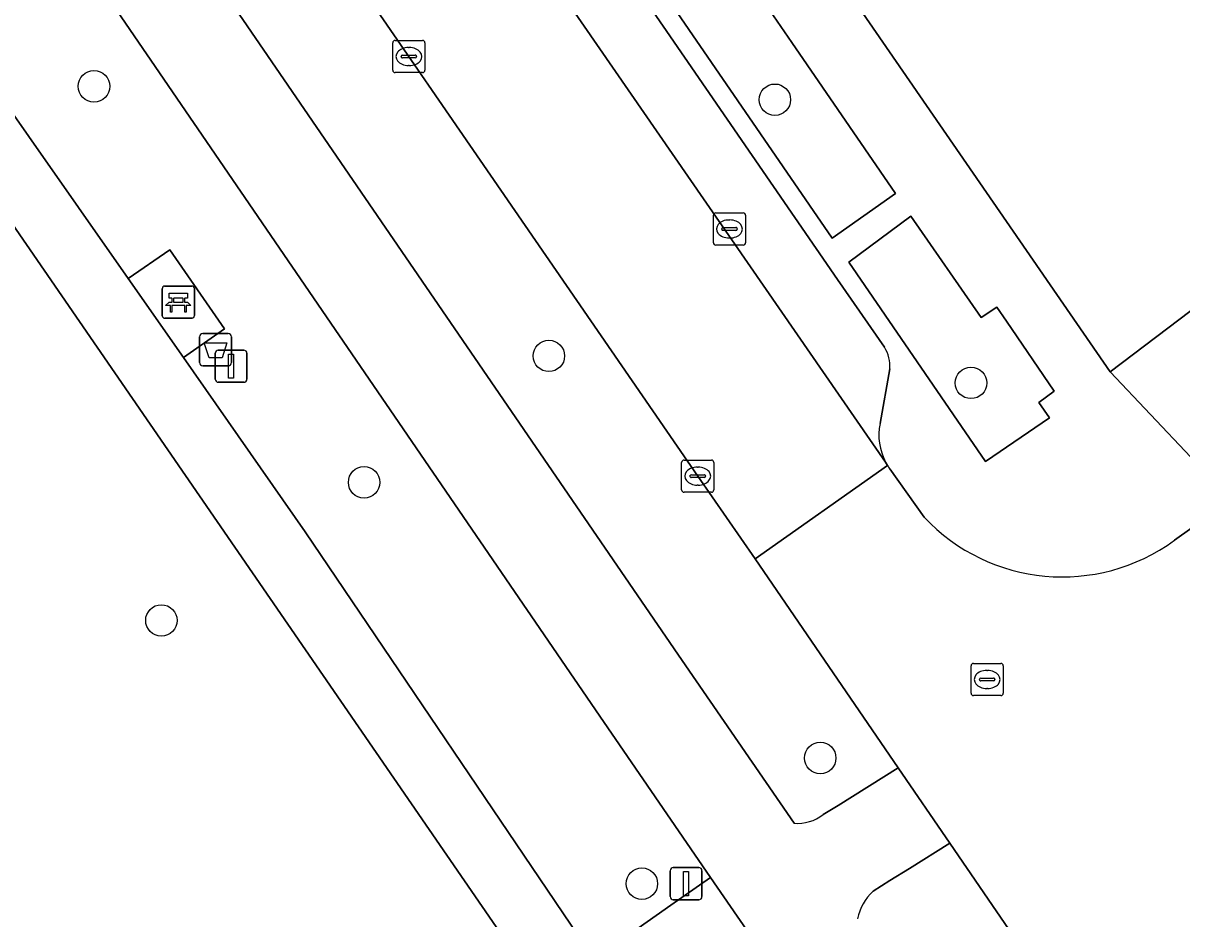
# Model space of a CAD drawing. Extents: x 159888 to 160761, y 384031 to 384750.
# Drawn here: x 160278.81 to 160314.82, y 384258.44 to 384286.28 of the extents above; entities that cross this region are included whole.
import ezdxf

# ---------------------------------------------------------------- set-up
doc = ezdxf.new("R2010")
doc.units = 0
for name, color, linetype in [('IMGEO_Afvalbak', 7, 'Continuous'), ('IMGEO_Bank', 7, 'Continuous'), ('IMGEO_Berm_groen', 7, 'Continuous'), ('IMGEO_Boom', 7, 'Continuous'), ('IMGEO_Erf', 7, 'Continuous'), ('IMGEO_Fietspad_gesloten', 7, 'Continuous'), ('IMGEO_Groenvoorziening', 7, 'Continuous'), ('IMGEO_Kolk', 7, 'Continuous'), ('IMGEO_Lichtmast', 7, 'Continuous'), ('IMGEO_Parkeervlak_open', 7, 'Continuous'), ('IMGEO_Rijbaan_lokaal_open', 7, 'Continuous'), ('IMGEO_Rioolput', 7, 'Continuous'), ('IMGEO_Verkeersbordpaal', 7, 'Continuous'), ('IMGEO_Voetpad_halfverhard', 7, 'Continuous'), ('IMGEO_Voetpad_open', 7, 'Continuous')]:
    doc.layers.add(name, color=color, linetype=linetype)

msp = doc.modelspace()

# ---------------------------------------------------------------- linework, layer by layer
at = {"layer": 'IMGEO_Afvalbak'}
for p, q in [((160284.299, 384275.73), (160284.299, 384276.53)), ((160284.299, 384276.53), (160284.299, 384275.73)), ((160284.399, 384276.63), (160285.189, 384276.63)), ((160285.189, 384276.63), (160284.399, 384276.63)), ((160285.289, 384276.53), (160285.289, 384275.73)), ((160285.289, 384275.73), (160285.289, 384276.53)), ((160285.189, 384275.63), (160284.399, 384275.63)), ((160284.399, 384275.63), (160285.189, 384275.63))]:
    msp.add_line(p, q, dxfattribs=at)
msp.add_lwpolyline([(160284.442, 384276.344), (160285.146, 384276.344), (160284.997, 384275.874), (160284.591, 384275.874), (160284.442, 384276.344)], dxfattribs=at)
for centre, start, end in [((160284.399, 384276.53), 90, 180), ((160284.399, 384276.53), 90, 180), ((160285.189, 384276.53), 0, 90), ((160285.189, 384276.53), 360, 90), ((160284.399, 384275.73), 180, 270), ((160284.399, 384275.73), 180, 270), ((160285.189, 384275.73), 270, 0), ((160285.189, 384275.73), 270, 0)]:
    msp.add_arc(centre, 0.1, start, end, dxfattribs=at)
at = {"layer": 'IMGEO_Bank'}
for p, q in [((160283.136, 384277.182), (160283.136, 384278.023)), ((160283.136, 384278.023), (160283.136, 384277.182)), ((160283.211, 384278.107), (160284.052, 384278.107)), ((160284.052, 384278.107), (160283.211, 384278.107)), ((160284.136, 384278.032), (160284.136, 384277.191)), ((160284.136, 384277.191), (160284.136, 384278.032)), ((160283.833, 384277.505), (160283.44, 384277.505)), ((160283.445, 384277.613), (160283.445, 384277.719)), ((160283.489, 384277.719), (160283.489, 384277.613)), ((160283.777, 384277.725), (160283.495, 384277.725)), ((160283.495, 384277.607), (160283.777, 384277.607)), ((160283.783, 384277.613), (160283.783, 384277.719)), ((160283.827, 384277.719), (160283.827, 384277.613)), ((160284.061, 384277.107), (160283.22, 384277.107)), ((160283.22, 384277.107), (160284.061, 384277.107))]:
    msp.add_line(p, q, dxfattribs=at)
for points in [[(160283.439, 384277.725), (160283.353, 384277.725), (160283.353, 384277.886), (160283.916, 384277.886), (160283.916, 384277.725), (160283.833, 384277.725)], [(160283.383, 384277.505), (160283.241, 384277.505), (160283.353, 384277.607), (160283.439, 384277.607)], [(160283.433, 384277.498), (160283.433, 384277.291), (160283.39, 384277.291), (160283.39, 384277.498)], [(160283.833, 384277.607), (160283.916, 384277.607), (160284.028, 384277.505), (160283.889, 384277.505)], [(160283.883, 384277.498), (160283.883, 384277.291), (160283.839, 384277.291), (160283.839, 384277.498)]]:
    msp.add_lwpolyline(points, dxfattribs=at)
for centre, radius, start, end in [((160283.214, 384278.029), 0.0779, 92.4484, 184.2845), ((160283.214, 384278.029), 0.0779, 92.4484, 184.2845), ((160284.058, 384278.029), 0.0779, 2.4484, 94.2845), ((160284.058, 384278.029), 0.0779, 2.4484, 94.2845), ((160283.383, 384277.498), 0.00671, 2.8957, 87.1043), ((160283.44, 384277.498), 0.00671, 92.8957, 177.1043), ((160283.438, 384277.718), 0.00671, 2.8957, 87.1043), ((160283.438, 384277.614), 0.00671, 272.8957, 357.1043), ((160283.495, 384277.718), 0.00671, 92.8957, 177.1043), ((160283.495, 384277.614), 0.00671, 182.8957, 267.1043), ((160283.777, 384277.718), 0.00671, 2.8957, 87.1043), ((160283.777, 384277.614), 0.00671, 272.8957, 357.1043), ((160283.834, 384277.718), 0.00671, 92.8957, 177.1043), ((160283.834, 384277.614), 0.00671, 182.8957, 267.1043), ((160283.832, 384277.498), 0.00671, 2.8957, 87.1043), ((160283.889, 384277.498), 0.00671, 92.8957, 177.1043), ((160283.214, 384277.185), 0.0779, 182.4484, 274.2845), ((160283.214, 384277.185), 0.0779, 182.4484, 274.2845), ((160284.058, 384277.185), 0.0779, 272.4484, 4.2845), ((160284.058, 384277.185), 0.0779, 272.4484, 4.2845)]:
    msp.add_arc(centre, radius, start, end, dxfattribs=at)
at = {"layer": 'IMGEO_Berm_groen'}
for points in [[(160277.053, 384298.924), (160299.299, 384266.468), (160302.77, 384261.404)], [(160303.676, 384261.675), (160304.138, 384261.963), (160306.009, 384263.129), (160301.558, 384269.624), (160299.779, 384272.198), (160282.927, 384296.681)], [(160314.203, 384251.171), (160312.362, 384253.857), (160307.611, 384260.791), (160306.358, 384260.003), (160305.752, 384259.622), (160305.226, 384259.292)]]:
    msp.add_lwpolyline(points, dxfattribs=at)
msp.add_lwpolyline([(160276.01, 384295.023), (160275.464, 384293.165), (160274.352, 384289.384), (160282.072, 384278.341), (160283.369, 384279.235), (160285.073, 384276.775), (160283.792, 384275.881), (160287.579, 384270.463), (160296.559, 384257.184), (160298.946, 384258.862), (160300.173, 384259.725), (160296.74, 384264.74)], close=True, dxfattribs=at)
for centre, radius, start, end in [((160302.864, 384262.741), 1.34, 265.988, 307.3176), ((160306.245, 384258.162), 1.522, 132.0439, 169.654)]:
    msp.add_arc(centre, radius, start, end, dxfattribs=at)
at = {"layer": 'IMGEO_Boom'}
for centre in [(160281.014, 384284.315), (160302.175, 384283.898), (160295.151, 384275.935), (160308.269, 384275.096), (160289.41, 384272.004), (160283.11, 384267.71), (160303.585, 384263.434), (160298.041, 384259.528)]:
    msp.add_circle(centre, 0.489, dxfattribs=at)
at = {"layer": 'IMGEO_Erf'}
msp.add_lwpolyline([(160301.602, 384315.205), (160296.743, 384311.136), (160291.109, 384306.696), (160296.596, 384298.647), (160312.595, 384275.443), (160329.749, 384288.44), (160304.566, 384318.085)], close=True, dxfattribs=at)
at = {"layer": 'IMGEO_Fietspad_gesloten'}
for points in [[(160302.77, 384261.404), (160299.299, 384266.468), (160277.053, 384298.924)], [(160276.01, 384295.023), (160296.74, 384264.74), (160300.173, 384259.725), (160301.925, 384257.178)], [(160305.226, 384259.292), (160305.752, 384259.622), (160306.358, 384260.003), (160307.611, 384260.791), (160306.009, 384263.129), (160304.138, 384261.963), (160303.676, 384261.675)]]:
    msp.add_lwpolyline(points, dxfattribs=at)
for centre, radius, start, end in [((160302.864, 384262.741), 1.34, 265.988, 307.3176), ((160306.245, 384258.162), 1.522, 132.0439, 169.654)]:
    msp.add_arc(centre, radius, start, end, dxfattribs=at)
at = {"layer": 'IMGEO_Groenvoorziening'}
for points in [[(160305.921, 384280.985), (160302.699, 384285.681), (160299.284, 384290.662), (160297.273, 384289.338), (160303.954, 384279.592)], [(160301.515, 384208.394), (160308.685, 384232.517), (160309.437, 384235.048), (160275.61, 384284.187), (160274.025, 384281.844), (160271.381, 384278.577), (160255.667, 384223.782), (160255.56, 384217.979), (160263.614, 384215.908), (160272.986, 384251.64), (160283.919, 384248.623), (160276.578, 384212.303), (160300.955, 384206.508)], [(160309.369, 384277.017), (160309.069, 384277.448), (160308.584, 384277.125), (160306.404, 384280.281), (160304.476, 384278.844), (160308.716, 384272.651), (160310.705, 384274.012), (160310.379, 384274.491), (160310.857, 384274.835)]]:
    msp.add_lwpolyline(points, close=True, dxfattribs=at)
at = {"layer": 'IMGEO_Kolk'}
for p, q in [((160290.3, 384284.815), (160290.3, 384285.667)), ((160290.375, 384285.741), (160291.227, 384285.741)), ((160290.788, 384285.521), (160290.813, 384285.521)), ((160291.301, 384285.667), (160291.301, 384284.815)), ((160290.559, 384285.235), (160290.559, 384285.247)), ((160290.997, 384285.198), (160290.599, 384285.198)), ((160290.602, 384285.284), (160291, 384285.284)), ((160291.043, 384285.247), (160291.043, 384285.235)), ((160291.227, 384284.741), (160290.375, 384284.741)), ((160290.811, 384284.961), (160290.786, 384284.961)), ((160300.339, 384280.38), (160301.191, 384280.38)), ((160300.264, 384279.454), (160300.264, 384280.306)), ((160300.752, 384280.16), (160300.777, 384280.16)), ((160301.265, 384280.306), (160301.265, 384279.454)), ((160300.523, 384279.874), (160300.523, 384279.886)), ((160300.961, 384279.837), (160300.563, 384279.837)), ((160300.566, 384279.923), (160300.964, 384279.923)), ((160301.007, 384279.886), (160301.007, 384279.874)), ((160301.191, 384279.38), (160300.339, 384279.38)), ((160300.775, 384279.6), (160300.75, 384279.6)), ((160299.278, 384271.772), (160299.278, 384272.624)), ((160299.353, 384272.698), (160300.205, 384272.698)), ((160299.766, 384272.478), (160299.791, 384272.478)), ((160300.279, 384272.624), (160300.279, 384271.772)), ((160299.537, 384272.192), (160299.537, 384272.204)), ((160299.975, 384272.155), (160299.577, 384272.155)), ((160299.58, 384272.241), (160299.978, 384272.241)), ((160300.021, 384272.204), (160300.021, 384272.192)), ((160299.789, 384271.918), (160299.764, 384271.918)), ((160300.205, 384271.698), (160299.353, 384271.698))]:
    msp.add_line(p, q, dxfattribs=at)
for points in [[(160290.3, 384284.815), (160290.3, 384285.667)], [(160290.375, 384285.741), (160291.227, 384285.741)], [(160291.301, 384285.667), (160291.301, 384284.815)], [(160291.227, 384284.741), (160290.375, 384284.741)], [(160300.339, 384280.38), (160301.191, 384280.38)], [(160300.264, 384279.454), (160300.264, 384280.306)], [(160301.265, 384280.306), (160301.265, 384279.454)], [(160301.191, 384279.38), (160300.339, 384279.38)], [(160299.278, 384271.772), (160299.278, 384272.624)], [(160299.353, 384272.698), (160300.205, 384272.698)], [(160300.279, 384272.624), (160300.279, 384271.772)], [(160300.205, 384271.698), (160299.353, 384271.698)]]:
    msp.add_lwpolyline(points, dxfattribs=at)
for centre, radius, start, end in [((160290.377, 384285.665), 0.0765, 91.552, 178.448), ((160290.377, 384285.665), 0.0765, 91.552, 178.448), ((160291.225, 384285.665), 0.0765, 1.552, 88.448), ((160291.225, 384285.665), 0.0765, 1.552, 88.448), ((160290.599, 384285.244), 0.0403, 85.8775, 175.7526), ((160290.596, 384285.234), 0.0366, 178.938, 274.7102), ((160291, 384285.241), 0.043, 264.8664, 352.4533), ((160291.004, 384285.246), 0.0386, 1.7309, 96.639), ((160290.377, 384284.817), 0.0765, 181.552, 268.448), ((160290.377, 384284.817), 0.0765, 181.552, 268.448), ((160291.225, 384284.817), 0.0765, 271.552, 358.448), ((160291.225, 384284.817), 0.0765, 271.552, 358.448), ((160300.341, 384280.304), 0.0765, 91.552, 178.448), ((160300.341, 384280.304), 0.0765, 91.552, 178.448), ((160301.189, 384280.304), 0.0765, 1.552, 88.448), ((160301.189, 384280.304), 0.0765, 1.552, 88.448), ((160300.563, 384279.883), 0.0403, 85.8775, 175.7526), ((160300.56, 384279.873), 0.0366, 178.938, 274.7102), ((160300.964, 384279.88), 0.043, 264.8664, 352.4533), ((160300.968, 384279.885), 0.0386, 1.7309, 96.639), ((160300.341, 384279.456), 0.0765, 181.552, 268.448), ((160300.341, 384279.456), 0.0765, 181.552, 268.448), ((160301.189, 384279.456), 0.0765, 271.552, 358.448), ((160301.189, 384279.456), 0.0765, 271.552, 358.448), ((160299.355, 384272.622), 0.0765, 91.552, 178.448), ((160299.355, 384272.622), 0.0765, 91.552, 178.448), ((160300.203, 384272.622), 0.0765, 1.552, 88.448), ((160300.203, 384272.622), 0.0765, 1.552, 88.448), ((160299.577, 384272.201), 0.0403, 85.8775, 175.7526), ((160299.574, 384272.191), 0.0366, 178.938, 274.7102), ((160299.978, 384272.198), 0.043, 264.8664, 352.4533), ((160299.982, 384272.203), 0.0386, 1.7309, 96.639), ((160299.355, 384271.774), 0.0765, 181.552, 268.448), ((160299.355, 384271.774), 0.0765, 181.552, 268.448), ((160300.203, 384271.774), 0.0765, 271.552, 358.448), ((160300.203, 384271.774), 0.0765, 271.552, 358.448)]:
    msp.add_arc(centre, radius, start, end, dxfattribs=at)
for centre, major_axis, ratio, start_param, end_param in [((160290.787, 384285.241), (-0.387, 0.002), 0.722429, 4.712389, 7.853982), ((160290.812, 384285.241), (-0.39, 0.002), 0.717154, 1.570796, 4.712389), ((160300.751, 384279.88), (-0.387, 0.002), 0.722429, 4.712389, 7.853982), ((160300.776, 384279.88), (-0.39, 0.002), 0.717154, 1.570796, 4.712389), ((160299.765, 384272.198), (-0.387, 0.002), 0.722429, 4.712389, 7.853982), ((160299.79, 384272.198), (-0.39, 0.002), 0.717154, 1.570796, 4.712389)]:
    msp.add_ellipse(centre, major_axis=major_axis, ratio=ratio, start_param=start_param, end_param=end_param, dxfattribs=at)
at = {"layer": 'IMGEO_Lichtmast'}
for p, q in [((160284.879, 384276.115), (160285.669, 384276.115)), ((160285.669, 384276.115), (160284.879, 384276.115)), ((160284.779, 384275.215), (160284.779, 384276.015)), ((160284.779, 384276.015), (160284.779, 384275.215)), ((160285.769, 384276.015), (160285.769, 384275.215)), ((160285.769, 384275.215), (160285.769, 384276.015)), ((160285.669, 384275.115), (160284.879, 384275.115)), ((160284.879, 384275.115), (160285.669, 384275.115))]:
    msp.add_line(p, q, dxfattribs=at)
msp.add_lwpolyline([(160285.199, 384275.99), (160285.349, 384275.99), (160285.349, 384275.24), (160285.199, 384275.24), (160285.199, 384275.99)], dxfattribs=at)
for centre, start, end in [((160284.879, 384276.015), 90, 180), ((160284.879, 384276.015), 90, 180), ((160285.669, 384276.015), 0, 90), ((160285.669, 384276.015), 360, 90), ((160284.879, 384275.215), 180, 270), ((160284.879, 384275.215), 180, 270), ((160285.669, 384275.215), 270, 0), ((160285.669, 384275.215), 270, 0)]:
    msp.add_arc(centre, 0.1, start, end, dxfattribs=at)
at = {"layer": 'IMGEO_Parkeervlak_open'}
for points in [[(160287.765, 384298.475), (160305.614, 384272.635)], [(160305.581, 384276.203), (160304.117, 384278.313), (160291.298, 384296.967)], [(160305.443, 384273.834), (160305.749, 384275.531)]]:
    msp.add_lwpolyline(points, dxfattribs=at)
for centre, radius, start, end in [((160304.59, 384275.598), 1.161, 356.6726, 31.3998), ((160307.232, 384273.477), 1.824, 168.7308, 207.5027)]:
    msp.add_arc(centre, radius, start, end, dxfattribs=at)
at = {"layer": 'IMGEO_Rijbaan_lokaal_open'}
for points in [[(160278.751, 384311.616), (160261.636, 384336.549), (160261.25, 384337.096), (160257.084, 384334.34), (160258.695, 384331.991), (160268.757, 384317.297), (160275.69, 384307.23), (160276.646, 384305.841), (160277.568, 384304.503), (160279.645, 384301.394), (160280.725, 384299.878), (160282.927, 384296.681), (160299.779, 384272.198), (160301.558, 384269.624), (160305.677, 384272.525), (160305.614, 384272.635), (160287.765, 384298.475), (160287.686, 384298.589)], [(160305.677, 384272.525), (160301.558, 384269.624), (160306.009, 384263.129), (160307.611, 384260.791), (160312.362, 384253.857), (160316.546, 384256.653), (160315.991, 384257.496)], [(160306.812, 384270.92), (160305.747, 384272.419)], [(160319.303, 384267.551), (160319.071, 384267.868), (160316.352, 384271.463), (160314.59, 384270.204)]]:
    msp.add_lwpolyline(points, dxfattribs=at)
for centre, radius, start, end in [((160306.926, 384273.274), 1.456, 210.9404, 215.9393), ((160311.106, 384274.957), 5.893, 223.2333, 306.2476)]:
    msp.add_arc(centre, radius, start, end, dxfattribs=at)
at = {"layer": 'IMGEO_Rioolput'}
for p, q in [((160308.347, 384266.376), (160309.199, 384266.376)), ((160308.272, 384265.45), (160308.272, 384266.302)), ((160308.76, 384266.156), (160308.785, 384266.156)), ((160309.273, 384266.302), (160309.273, 384265.45)), ((160308.531, 384265.87), (160308.531, 384265.882)), ((160308.969, 384265.833), (160308.571, 384265.833)), ((160308.574, 384265.919), (160308.972, 384265.919)), ((160309.015, 384265.882), (160309.015, 384265.87)), ((160309.199, 384265.376), (160308.347, 384265.376)), ((160308.783, 384265.596), (160308.758, 384265.596))]:
    msp.add_line(p, q, dxfattribs=at)
for points in [[(160308.347, 384266.376), (160309.199, 384266.376)], [(160308.272, 384265.45), (160308.272, 384266.302)], [(160309.273, 384266.302), (160309.273, 384265.45)], [(160309.199, 384265.376), (160308.347, 384265.376)]]:
    msp.add_lwpolyline(points, dxfattribs=at)
for centre, radius, start, end in [((160308.349, 384266.3), 0.0765, 91.552, 178.448), ((160308.349, 384266.3), 0.0765, 91.552, 178.448), ((160309.197, 384266.3), 0.0765, 1.552, 88.448), ((160309.197, 384266.3), 0.0765, 1.552, 88.448), ((160308.571, 384265.879), 0.0403, 85.8775, 175.7526), ((160308.568, 384265.869), 0.0366, 178.938, 274.7102), ((160308.972, 384265.876), 0.043, 264.8664, 352.4533), ((160308.976, 384265.881), 0.0386, 1.7309, 96.639), ((160308.349, 384265.452), 0.0765, 181.552, 268.448), ((160308.349, 384265.452), 0.0765, 181.552, 268.448), ((160309.197, 384265.452), 0.0765, 271.552, 358.448), ((160309.197, 384265.452), 0.0765, 271.552, 358.448)]:
    msp.add_arc(centre, radius, start, end, dxfattribs=at)
for centre, major_axis, ratio, start_param, end_param in [((160308.759, 384265.876), (-0.387, 0.002), 0.722429, 4.712389, 7.853982), ((160308.784, 384265.876), (-0.39, 0.002), 0.717154, 1.570796, 4.712389)]:
    msp.add_ellipse(centre, major_axis=major_axis, ratio=ratio, start_param=start_param, end_param=end_param, dxfattribs=at)
at = {"layer": 'IMGEO_Verkeersbordpaal'}
for p, q in [((160298.919, 384259.13), (160298.919, 384259.93)), ((160298.919, 384259.93), (160298.919, 384259.13)), ((160299.019, 384260.03), (160299.809, 384260.03)), ((160299.809, 384260.03), (160299.019, 384260.03)), ((160299.909, 384259.93), (160299.909, 384259.13)), ((160299.909, 384259.13), (160299.909, 384259.93)), ((160299.809, 384259.03), (160299.019, 384259.03)), ((160299.019, 384259.03), (160299.809, 384259.03))]:
    msp.add_line(p, q, dxfattribs=at)
msp.add_lwpolyline([(160299.339, 384259.905), (160299.489, 384259.905), (160299.489, 384259.155), (160299.339, 384259.155), (160299.339, 384259.905)], dxfattribs=at)
for centre, start, end in [((160299.019, 384259.93), 90, 180), ((160299.019, 384259.93), 90, 180), ((160299.809, 384259.93), 0, 90), ((160299.809, 384259.93), 360, 90), ((160299.019, 384259.13), 180, 270), ((160299.019, 384259.13), 180, 270), ((160299.809, 384259.13), 270, 0), ((160299.809, 384259.13), 270, 0)]:
    msp.add_arc(centre, 0.1, start, end, dxfattribs=at)
at = {"layer": 'IMGEO_Voetpad_halfverhard'}
for points in [[(160301.925, 384257.178), (160300.173, 384259.725), (160298.946, 384258.862), (160296.559, 384257.184), (160287.579, 384270.463), (160283.792, 384275.881), (160282.072, 384278.341), (160274.352, 384289.384)], [(160275.61, 384284.187), (160309.437, 384235.048)]]:
    msp.add_lwpolyline(points, dxfattribs=at)
at = {"layer": 'IMGEO_Voetpad_open'}
for points in [[(160384.13, 384343.6), (160381.45, 384346.268), (160372.116, 384335.798), (160362.733, 384325.273), (160353.35, 384314.748), (160343.967, 384304.224), (160334.584, 384293.699), (160331.935, 384291.025), (160329.749, 384288.44), (160312.595, 384275.443), (160316.352, 384271.463)], [(160314.59, 384270.204), (160316.352, 384271.463), (160312.595, 384275.443), (160296.596, 384298.647), (160291.109, 384306.696)], [(160291.298, 384296.967), (160304.117, 384278.313), (160305.581, 384276.203)], [(160305.749, 384275.531), (160305.443, 384273.834)], [(160305.614, 384272.635), (160305.677, 384272.525)], [(160305.747, 384272.419), (160306.812, 384270.92)]]:
    msp.add_lwpolyline(points, dxfattribs=at)
for points in [[(160299.284, 384290.662), (160302.699, 384285.681), (160305.921, 384280.985), (160303.954, 384279.592), (160297.273, 384289.338)], [(160309.069, 384277.448), (160309.369, 384277.017), (160310.857, 384274.835), (160310.379, 384274.491), (160310.705, 384274.012), (160308.716, 384272.651), (160304.476, 384278.844), (160306.404, 384280.281), (160308.584, 384277.125)], [(160282.072, 384278.341), (160283.792, 384275.881), (160285.073, 384276.775), (160283.369, 384279.235)]]:
    msp.add_lwpolyline(points, close=True, dxfattribs=at)
for centre, radius, start, end in [((160304.59, 384275.598), 1.161, 356.6726, 31.3998), ((160307.232, 384273.477), 1.824, 168.7308, 207.5027), ((160306.926, 384273.274), 1.456, 210.9404, 215.9393), ((160311.106, 384274.957), 5.893, 223.2333, 306.2476)]:
    msp.add_arc(centre, radius, start, end, dxfattribs=at)

doc.saveas('drawing.dxf')
